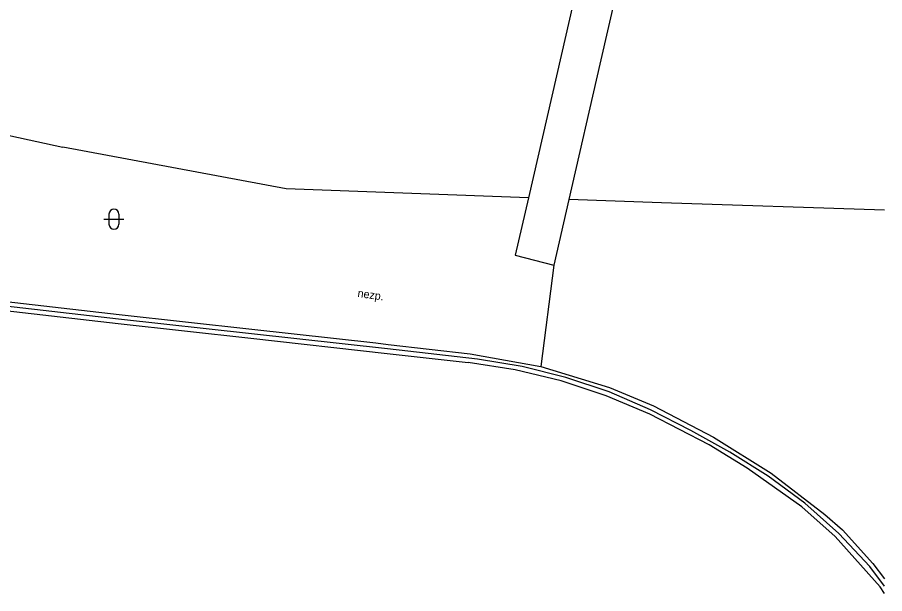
# Model space of a CAD drawing. Extents: x -600391 to -599491, y -1160176 to -1159402.
# Drawn here: x -599534.11 to -599490.77, y -1159934.38 to -1159905.58 of the extents above; entities that cross this region are included whole.
import ezdxf

# ---------------------------------------------------------------- set-up
doc = ezdxf.new("R2010")
doc.units = 0
for name, color, linetype in [('Level 11', 7, 'Continuous'), ('Level 36', 7, 'Continuous'), ('Level 40', 7, 'Continuous'), ('Level 51', 7, 'Continuous'), ('Level 7', 7, 'Continuous')]:
    doc.layers.add(name, color=color, linetype=linetype)

msp = doc.modelspace()

# ---------------------------------------------------------------- linework, layer by layer
at = {"layer": 'Level 11'}
for points in [[(-599497.07, -1159839.08), (-599494.82, -1159841.97), (-599492.82, -1159845.4), (-599492.06, -1159848.84), (-599492.44, -1159853.18), (-599492.63, -1159854.02), (-599494.26, -1159861.12), (-599496.78, -1159872.16), (-599497.63, -1159875.87), (-599498.39, -1159879.18), (-599500.11, -1159886.72), (-599502.04, -1159895.05), (-599502.6, -1159897.48), (-599505, -1159907.92), (-599506.56, -1159914.68), (-599507.31, -1159917.96)], [(-599498.32, -1159840.77), (-599496.4, -1159843.2), (-599494.65, -1159846.21), (-599494.08, -1159848.97), (-599494.21, -1159850.45), (-599494.43, -1159852.9), (-599496.18, -1159860.64), (-599498.71, -1159871.66), (-599499.99, -1159877.24), (-599500.37, -1159878.88), (-599502.09, -1159886.29), (-599504.54, -1159897.01), (-599506.94, -1159907.49), (-599508.57, -1159914.6), (-599509.23, -1159917.47)], [(-599509.23, -1159917.47), (-599507.31, -1159917.96)], [(-599507.31, -1159917.96), (-599507.95, -1159923.02)]]:
    msp.add_lwpolyline(points, dxfattribs=at)
at = {"layer": 'Level 36'}
for p, q in [((-599529.786, -1159915.666), (-599528.786, -1159915.666)), ((-599529.536, -1159915.416), (-599529.536, -1159915.916)), ((-599529.036, -1159915.416), (-599529.036, -1159915.916))]:
    msp.add_line(p, q, dxfattribs=at)
for centre, start, end in [((-599529.286, -1159915.416), 0, 180), ((-599529.286, -1159915.916), 180, 0)]:
    msp.add_arc(centre, 0.25, start, end, dxfattribs=at)
at = {"layer": 'Level 51'}
msp.add_line((-599490.773, -1159915.222), (-599501.93, -1159914.85), dxfattribs=at)
for points in [[(-599545.39, -1159909.12), (-599531.84, -1159912.06)], [(-599520.68, -1159914.15), (-599531.84, -1159912.06)], [(-599508.57, -1159914.6), (-599520.68, -1159914.15)], [(-599501.93, -1159914.85), (-599506.56, -1159914.68)]]:
    msp.add_lwpolyline(points, dxfattribs=at)
at = {"layer": 'Level 7'}
for points in [[(-599511.12, -1159922.66), (-599515.61, -1159922.15), (-599522.42, -1159921.4), (-599529.06, -1159920.66), (-599535.74, -1159919.89), (-599542.37, -1159919.17), (-599546.9, -1159918.62), (-599553.52, -1159917.85), (-599560.25, -1159917.07), (-599570.05, -1159915.92), (-599573.61, -1159915.45), (-599575.87, -1159915.05)], [(-599575.83, -1159914.83), (-599573.58, -1159915.22), (-599570.02, -1159915.69), (-599560.22, -1159916.84), (-599553.49, -1159917.62), (-599551.79, -1159917.82), (-599546.87, -1159918.39), (-599542.34, -1159918.94), (-599535.71, -1159919.66), (-599529.03, -1159920.43), (-599522.39, -1159921.17), (-599516.2, -1159921.85), (-599515.58, -1159921.92), (-599511.48, -1159922.39)], [(-599575.91, -1159915.27), (-599573.65, -1159915.67), (-599570.08, -1159916.14), (-599560.27, -1159917.29), (-599553.54, -1159918.07), (-599546.92, -1159918.84), (-599542.39, -1159919.39), (-599535.76, -1159920.11), (-599529.08, -1159920.88), (-599522.44, -1159921.62), (-599515.63, -1159922.37), (-599511.58, -1159922.83)], [(-599511.48, -1159922.39), (-599507.95, -1159923.02), (-599504.52, -1159924.07), (-599502.32, -1159925), (-599499.32, -1159926.56), (-599496.45, -1159928.36), (-599493.76, -1159930.43), (-599492.88, -1159931.19), (-599491.37, -1159932.87), (-599490.773, -1159933.643)], [(-599490.773, -1159934.379), (-599491, -1159934.04), (-599493.24, -1159931.53), (-599494.91, -1159930.04), (-599497.64, -1159928.11), (-599499.54, -1159926.95), (-599502.51, -1159925.41), (-599504.69, -1159924.49), (-599506.94, -1159923.75), (-599509.24, -1159923.2), (-599511.58, -1159922.83)], [(-599490.773, -1159934.011), (-599491.52, -1159933.02), (-599493.07, -1159931.37), (-599494.76, -1159929.86), (-599496.6, -1159928.5), (-599498.51, -1159927.31), (-599500.46, -1159926.23), (-599502.48, -1159925.19), (-599504.54, -1159924.29), (-599506.7, -1159923.58), (-599508.89, -1159923.03), (-599511.12, -1159922.66)]]:
    msp.add_lwpolyline(points, dxfattribs=at)

# ---------------------------------------------------------------- texts
at = {"layer": 'Level 40'}
msp.add_text('nezp.', height=0.4, rotation=352.0911, dxfattribs=at).set_placement((-599517.13, -1159919.55))

doc.saveas('drawing.dxf')
